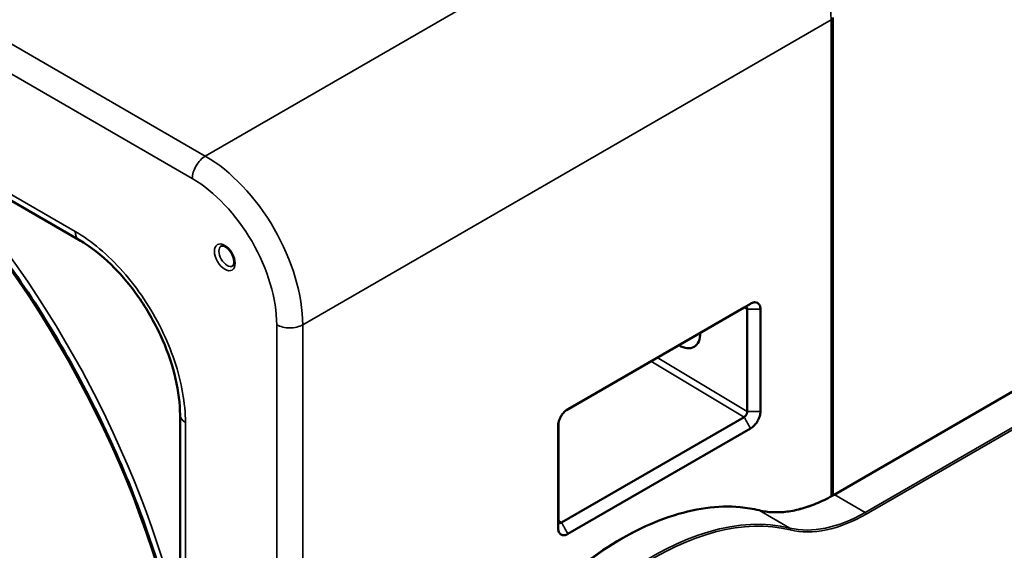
# Model space of a CAD drawing. Header units: millimetres. Extents: x 50 to 3176, y 50 to 2109.
# Tile 790 of 817: x 2006 to 2113, y 1661 to 1719. Entities that reach past the tile are written whole.
import ezdxf

# ---------------------------------------------------------------- set-up
doc = ezdxf.new("R2010")
doc.units = ezdxf.units.MM
doc.header["$LTSCALE"] = 10
doc.layers.add('Visible (ISO)', color=7, linetype='Continuous', lineweight=50)
doc.layers.add('Visible Narrow (ISO)', color=7, linetype='Continuous', lineweight=35)

msp = doc.modelspace()

# ---------------------------------------------------------------- linework, layer by layer
at = {"layer": 'Visible (ISO)'}
for p, q in [((1925.1102, 1744.9141), (2012.0019, 1694.7472)), ((2094.1119, 1666.9032), (2094.1119, 1718.9651)), ((2176.7694, 1714.6247), (2094.2545, 1666.9847)), ((2065.1135, 1676.2076), (2084.4612, 1687.3711)), ((2065.2702, 1676.3126), (2085.1595, 1687.7887)), ((2084.8021, 1687.1739), (2084.8021, 1676.0612)), ((2086.2412, 1687.1739), (2086.2412, 1676.0612)), ((2023.0155, 1675.6712), (2023.0155, 1577.7868)), ((2084.4612, 1675.4414), (2064.5712, 1663.9509)), ((2064.2053, 1663.3311), (2064.2053, 1674.4592)), ((2064.2299, 1664.1472), (2064.2299, 1674.7439)), ((2085.1598, 1674.1976), (2065.2699, 1662.7072))]:
    msp.add_line(p, q, dxfattribs=at)
msp.add_ellipse((2077.3899, 1685.897), major_axis=(1.625, -2.8146), ratio=0.57735027, start_param=5.4799839, end_param=7.08608204, dxfattribs=at)
for points, knots in [([(1992.8503, 1705.8044), (1993.9368, 1704.7092), (1995.0088, 1703.5779), (2000.8219, 1697.1597), (2005.2269, 1691.2233), (2012.8869, 1678.5841), (2016.1408, 1671.8837), (2020.5349, 1660.0962), (2022.0023, 1655.0295), (2023.0155, 1650.0824)], [6.640096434, 6.640096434, 6.640096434, 6.640096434, 6.711169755, 6.711169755, 7.031770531, 7.031770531, 7.352305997, 7.352305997, 7.591966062, 7.591966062, 7.591966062, 7.591966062]), ([(2023.0155, 1675.6712), (2023.0154, 1676.8768), (2022.8551, 1678.2216), (2022.2198, 1680.9798), (2021.7364, 1682.4277), (2020.4921, 1685.2705), (2019.7099, 1686.6993), (2017.9473, 1689.3405), (2016.9431, 1690.5846), (2014.8566, 1692.7185), (2013.7477, 1693.6365), (2012.4435, 1694.4842), (2012.222, 1694.6201), (2012.0019, 1694.7472)], [0, 0, 0, 0, 0.46508639, 0.46508639, 0.93229073, 0.93229073, 1.40920521, 1.40920521, 1.88950421, 1.88950421, 2.36753613, 2.36753613, 2.46556322, 2.46556322, 2.46556322, 2.46556322]), ([(2028.7649, 1691.8976), (2028.7937, 1691.9142), (2028.8202, 1691.9383), (2028.8747, 1692.0305), (2028.9005, 1692.1016), (2028.9233, 1692.2729), (2028.9244, 1692.3654), (2028.9022, 1692.5707), (2028.8786, 1692.6837), (2028.8058, 1692.9189), (2028.7558, 1693.0412), (2028.6336, 1693.2801), (2028.5609, 1693.3965), (2028.402, 1693.6091), (2028.3156, 1693.7052), (2028.1417, 1693.8659), (2028.0542, 1693.931), (2027.8917, 1694.0263), (2027.8166, 1694.0573), (2027.6876, 1694.0909), (2027.6349, 1694.0933), (2027.5614, 1694.0841), (2027.5368, 1694.0753), (2027.5149, 1694.0626)], [2.35619449, 2.35619449, 2.35619449, 2.35619449, 2.67035376, 2.67035376, 2.99996711, 2.99996711, 3.27368701, 3.27368701, 3.55259946, 3.55259946, 3.83956473, 3.83956473, 4.13063683, 4.13063683, 4.4206536, 4.4206536, 4.70451817, 4.70451817, 4.97979966, 4.97979966, 5.2590978, 5.2590978, 5.49778714, 5.49778714, 5.49778714, 5.49778714]), ([(2085.1594, 1687.7886), (2085.0983, 1687.7521), (2085.0374, 1687.7157), (2084.9767, 1687.6794), (2084.916, 1687.6431), (2084.8554, 1687.6069), (2084.7948, 1687.5706), (2084.7343, 1687.5345), (2084.6738, 1687.4983), (2084.6131, 1687.462), (2084.5626, 1687.4318), (2084.5119, 1687.4015), (2084.4612, 1687.3711)], [0.001008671, 0.001008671, 0.001008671, 0.001008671, 0.262208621, 0.262208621, 0.262208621, 0.52287776, 0.52287776, 0.52287776, 0.783074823, 0.783074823, 0.783074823, 1, 1, 1, 1]), ([(2084.4612, 1687.3711), (2084.4867, 1687.3864), (2084.5126, 1687.3981), (2084.5633, 1687.4144), (2084.588, 1687.4189), (2084.6268, 1687.4204), (2084.6417, 1687.4193), (2084.6746, 1687.4132), (2084.6919, 1687.4068), (2084.7385, 1687.3798), (2084.7629, 1687.3512), (2084.7959, 1687.275), (2084.8036, 1687.2275), (2084.8021, 1687.1739)], [0.000001, 0.000001, 0.000001, 0.000001, 0.011046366, 0.011046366, 0.0221273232, 0.0221273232, 0.0295117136, 0.0295117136, 0.0393358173, 0.0393358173, 0.0586725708, 0.0586725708, 0.0787210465, 0.0787210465, 0.0787210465, 0.0787210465]), ([(2085.1594, 1687.7886), (2085.1625, 1687.7903), (2085.1654, 1687.792), (2085.1684, 1687.7938), (2085.233, 1687.8325), (2085.2975, 1687.8633), (2085.3611, 1687.8864), (2085.4279, 1687.9107), (2085.4936, 1687.9265), (2085.5568, 1687.9341), (2085.5662, 1687.9352), (2085.5755, 1687.9362), (2085.5848, 1687.937), (2085.7032, 1687.9468), (2085.8135, 1687.9274), (2085.907, 1687.8794), (2085.9167, 1687.8744), (2085.9262, 1687.8692), (2085.9353, 1687.8638), (2086.0421, 1687.7999), (2086.105, 1687.7088), (2086.1432, 1687.6347), (2086.1499, 1687.6217), (2086.1563, 1687.6082), (2086.1624, 1687.5944), (2086.1853, 1687.5425), (2086.2034, 1687.4856), (2086.2165, 1687.4244), (2086.233, 1687.347), (2086.2414, 1687.263), (2086.2412, 1687.1739)], [0.000135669, 0.000135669, 0.000135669, 0.000135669, 0.001393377, 0.001393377, 0.001393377, 0.028807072, 0.028807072, 0.028807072, 0.057654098, 0.057654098, 0.057654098, 0.061941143, 0.061941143, 0.061941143, 0.116540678, 0.116540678, 0.116540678, 0.122237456, 0.122237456, 0.122237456, 0.188929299, 0.188929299, 0.188929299, 0.200707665, 0.200707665, 0.200707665, 0.245093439, 0.245093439, 0.245093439, 0.301240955, 0.301240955, 0.301240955, 0.301240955]), ([(2064.2053, 1674.4592), (2064.204, 1674.5367), (2064.2102, 1674.6184), (2064.2231, 1674.7027), (2064.2361, 1674.7871), (2064.2557, 1674.8739), (2064.2812, 1674.9612), (2064.2839, 1674.9704), (2064.2866, 1674.9796), (2064.2894, 1674.9888), (2064.3411, 1675.158), (2064.4149, 1675.3302), (2064.5056, 1675.4919), (2064.5131, 1675.5053), (2064.5206, 1675.5184), (2064.5282, 1675.5314), (2064.6396, 1675.722), (2064.7528, 1675.8604), (2064.836, 1675.9518), (2064.8489, 1675.966), (2064.862, 1675.98), (2064.8751, 1675.9937), (2064.9313, 1676.0525), (2064.9895, 1676.1069), (2065.0487, 1676.1561), (2065.1215, 1676.2166), (2065.1958, 1676.2691), (2065.2699, 1676.3124)], [0.000001, 0.000001, 0.000001, 0.000001, 0.028744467, 0.028744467, 0.028744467, 0.057535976, 0.057535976, 0.057535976, 0.060558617, 0.060558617, 0.060558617, 0.116227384, 0.116227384, 0.116227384, 0.120841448, 0.120841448, 0.120841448, 0.188793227, 0.188793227, 0.188793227, 0.19935203, 0.19935203, 0.19935203, 0.244542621, 0.244542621, 0.244542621, 0.299986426, 0.299986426, 0.299986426, 0.299986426]), ([(2084.8021, 1676.0612), (2084.8025, 1676.0309), (2084.8005, 1675.9988), (2084.7912, 1675.9323), (2084.7838, 1675.8982), (2084.7668, 1675.8411), (2084.7588, 1675.8183), (2084.7374, 1675.7657), (2084.7233, 1675.7361), (2084.6763, 1675.6511), (2084.6392, 1675.5988), (2084.5765, 1675.5304), (2084.5541, 1675.5091), (2084.5082, 1675.4714), (2084.4847, 1675.455), (2084.4612, 1675.4414)], [0.000001, 0.000001, 0.000001, 0.000001, 0.0110444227, 0.0110444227, 0.0221245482, 0.0221245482, 0.0295052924, 0.0295052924, 0.0393266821, 0.0393266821, 0.0586420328, 0.0586420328, 0.068648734, 0.068648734, 0.0786523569, 0.0786523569, 0.0786523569, 0.0786523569]), ([(2086.2412, 1676.0612), (2086.2425, 1675.9809), (2086.2357, 1675.8959), (2086.2218, 1675.8083), (2086.2079, 1675.7206), (2086.1868, 1675.6304), (2086.1595, 1675.5397), (2086.106, 1675.3622), (2086.0282, 1675.1812), (2085.9318, 1675.0121), (2085.9274, 1675.0045), (2085.923, 1674.9968), (2085.9186, 1674.9893), (2085.8176, 1674.8161), (2085.7066, 1674.6722), (2085.6002, 1674.5568), (2085.5909, 1674.5467), (2085.5815, 1674.5366), (2085.572, 1674.5267), (2085.5113, 1674.4632), (2085.4484, 1674.4049), (2085.3843, 1674.3525), (2085.3133, 1674.2946), (2085.2409, 1674.2442), (2085.1684, 1674.2026), (2085.1655, 1674.2009), (2085.1627, 1674.1993), (2085.1598, 1674.1976)], [0.000001, 0.000001, 0.000001, 0.000001, 0.029816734, 0.029816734, 0.029816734, 0.059678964, 0.059678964, 0.059678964, 0.118118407, 0.118118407, 0.118118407, 0.120770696, 0.120770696, 0.120770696, 0.181466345, 0.181466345, 0.181466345, 0.186813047, 0.186813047, 0.186813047, 0.221036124, 0.221036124, 0.221036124, 0.258921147, 0.258921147, 0.258921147, 0.260411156, 0.260411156, 0.260411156, 0.260411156]), ([(2094.2545, 1666.9847), (2093.6707, 1666.6476), (2093.0873, 1666.3526), (2091.9306, 1665.8511), (2091.3573, 1665.6446), (2090.2299, 1665.3231), (2089.6757, 1665.208), (2088.5953, 1665.0706), (2088.0689, 1665.0482), (2087.0521, 1665.0959), (2086.5615, 1665.1659), (2086.0923, 1665.2815)], [3.141592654, 3.141592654, 3.141592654, 3.141592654, 3.265495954, 3.265495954, 3.389399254, 3.389399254, 3.513302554, 3.513302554, 3.637205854, 3.637205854, 3.761109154, 3.761109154, 3.761109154, 3.761109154]), ([(2052.882, 1600.7453), (2050.9353, 1601.8692), (2049.3014, 1603.5327), (2046.8174, 1607.7731), (2045.9715, 1610.3545), (2045.1546, 1616.1779), (2045.1873, 1619.4222), (2046.1302, 1626.2389), (2047.0404, 1629.8104), (2049.6449, 1636.9183), (2051.3385, 1640.4536), (2055.3378, 1647.1317), (2057.6426, 1650.2734), (2062.632, 1655.8466), (2065.3156, 1658.277), (2070.7926, 1662.1803), (2073.5852, 1663.6522), (2078.9976, 1665.4838), (2081.6171, 1665.8439), (2084.7298, 1665.5614), (2085.4222, 1665.4464), (2086.0923, 1665.2815)], [3.92699082, 3.92699082, 3.92699082, 3.92699082, 4.24438748, 4.24438748, 4.56364882, 4.56364882, 4.88424782, 4.88424782, 5.20491591, 5.20491591, 5.5254662, 5.5254662, 5.84597424, 5.84597424, 6.16654153, 6.16654153, 6.48722705, 6.48722705, 6.80773013, 6.80773013, 6.90270181, 6.90270181, 6.90270181, 6.90270181]), ([(2064.5712, 1663.9509), (2064.5465, 1663.935), (2064.5223, 1663.9223), (2064.4748, 1663.904), (2064.4517, 1663.8985), (2064.4146, 1663.8959), (2064.4003, 1663.8965), (2064.3681, 1663.9021), (2064.3509, 1663.9083), (2064.304, 1663.9352), (2064.2789, 1663.9638), (2064.2516, 1664.0218), (2064.2442, 1664.0441), (2064.2337, 1664.093), (2064.2307, 1664.1193), (2064.2299, 1664.1472)], [0.0000018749, 0.0000018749, 0.0000018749, 0.0000018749, 0.0110702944, 0.0110702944, 0.0221693, 0.0221693, 0.0295552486, 0.0295552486, 0.039341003, 0.039341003, 0.0585671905, 0.0585671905, 0.0686205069, 0.0686205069, 0.0786780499, 0.0786780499, 0.0786780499, 0.0786780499]), ([(2065.2696, 1662.7078), (2065.2012, 1662.6666), (2065.1326, 1662.6351), (2065.0654, 1662.6122), (2064.9976, 1662.5892), (2064.9312, 1662.5749), (2064.8674, 1662.5691), (2064.7405, 1662.5576), (2064.6227, 1662.5794), (2064.5245, 1662.6339), (2064.5201, 1662.6364), (2064.5157, 1662.6389), (2064.5114, 1662.6415), (2064.4119, 1662.7007), (2064.3429, 1662.7889), (2064.2961, 1662.8846), (2064.292, 1662.8931), (2064.288, 1662.9017), (2064.2841, 1662.9105), (2064.2601, 1662.9649), (2064.2413, 1663.0248), (2064.2282, 1663.0893), (2064.2128, 1663.1643), (2064.2051, 1663.2453), (2064.2053, 1663.3311)], [0.0001675, 0.0001675, 0.0001675, 0.0001675, 0.029312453, 0.029312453, 0.029312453, 0.058677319, 0.058677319, 0.058677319, 0.117081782, 0.117081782, 0.117081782, 0.119721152, 0.119721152, 0.119721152, 0.180406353, 0.180406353, 0.180406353, 0.185798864, 0.185798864, 0.185798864, 0.219187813, 0.219187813, 0.219187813, 0.257972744, 0.257972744, 0.257972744, 0.257972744])]:
    msp.add_open_spline(points, degree=3, knots=knots, dxfattribs=at)
msp.add_open_spline([(2065.244, 1676.2969), (2065.2526, 1676.3021), (2065.2612, 1676.3072), (2065.2699, 1676.3124)], degree=3, dxfattribs=at)
at = {"layer": 'Visible Narrow (ISO)'}
for p, q in [((1778.2837, 1846.7468), (2025.7711, 1703.8599)), ((2024.3569, 1701.4104), (1776.8695, 1844.2973)), ((1924.696, 1745.8296), (2011.5877, 1695.6627)), ((2025.7711, 1703.8599), (2083.3296, 1737.0913)), ((2093.9362, 1718.7201), (2036.3777, 1685.4887)), ((2093.9362, 1666.805), (2093.9362, 1718.7201)), ((2176.8444, 1714.6172), (2094.3295, 1666.9772)), ((2097.6529, 1665.0585), (2180.1679, 1712.6985)), ((2180.2739, 1712.5148), (2097.759, 1664.8747)), ((2084.4547, 1687.3674), (2084.8021, 1687.1739)), ((2086.2412, 1687.1739), (2084.8021, 1687.1739)), ((2033.5493, 1554.8493), (2033.5493, 1685.4887)), ((2036.3777, 1685.4887), (2036.3777, 1554.8493)), ((2084.8021, 1676.0612), (2075.0051, 1681.915)), ((2074.3039, 1681.5104), (2084.4612, 1675.4414)), ((2084.8021, 1676.0612), (2086.2412, 1676.0612)), ((2023.6012, 1674.8547), (2023.6012, 1576.9703)), ((2064.2089, 1674.5785), (2064.2053, 1674.4592)), ((2094.3295, 1666.9772), (2097.6529, 1665.0585)), ((2089.4414, 1663.3523), (2086.118, 1665.2711)), ((2064.2053, 1663.3311), (2064.2299, 1664.1472)), ((2064.5712, 1663.9509), (2064.2299, 1664.1693))]:
    msp.add_line(p, q, dxfattribs=at)
for centre, major_axis, ratio, start_param, end_param in [((2083.3296, 1724.8439), (-7.5, 12.9904), 0.57735027, 3.92699082, 5.49778714), ((1975.5686, 1662.6281), (34.6558, -60.0255), 0.57735027, 1.03869156, 2.00579931), ((1976.2393, 1663.0153), (-34.6618, 60.0361), 0.57735027, 4.23067832, 5.10905437), ((2025.7711, 1702.2269), (1, 1.7321), 0.57735027, 0.78539816, 2.35619449), ((2025.7711, 1691.6125), (7.5, -12.9904), 0.57735027, 0.78539816, 2.35619449), ((2024.3569, 1690.796), (6.5, -11.2583), 0.57735027, 0.78539816, 2.35619449), ((2013.002, 1696.4792), (-1, -1.7321), 0.57735027, 5.49780634, 6.28315958), ((2028.1399, 1692.9801), (-0.625, 1.0825), 0.57735027, 0, 3.14159265), ((2034.9635, 1686.3052), (-2, 0), 0.57735027, 0.78539816, 2.35619449), ((2025.0155, 1675.6712), (-2, 0), 0.57735027, 0.00003311, 0.78537904), ((2071.132, 1632.3552), (18.25, 31.6099), 0.57735027, 0.16588166, 3.14159265), ((2094.3295, 1683.3072), (-10, -17.3205), 0.57735027, 0.16588166, 0.78539816), ((2094.3295, 1666.8547), (-0.075, 0.1299), 0.57735027, 5.49778714, 6.28318531), ((2074.4554, 1630.4364), (-18.25, -31.6099), 0.57735027, 3.30747432, 6.28318531), ((2074.5615, 1630.3752), (-18.175, -31.48), 0.57735027, 3.30747432, 7.47257745), ((2086.0564, 1665.1358), (0.0359, 0.1457), 0.80528866, 6.05377852, 6.28318531), ((2097.6529, 1681.3884), (-10, -17.3205), 0.57735027, 0.16588166, 0.78539816), ((2097.759, 1681.3271), (-10.075, -17.4504), 0.57735027, 0.16588166, 0.78539816), ((2097.6529, 1664.936), (0.075, -0.1299), 0.57735027, 0.78539816, 2.35619449), ((2089.3798, 1663.217), (0.0359, 0.1457), 0.80528866, 4.4829822, 6.05377852)]:
    msp.add_ellipse(centre, major_axis=major_axis, ratio=ratio, start_param=start_param, end_param=end_param, dxfattribs=at)
msp.add_ellipse((2027.8924, 1692.8372), major_axis=(-0.8, 1.3856), ratio=0.57735027, dxfattribs=at)
for points, knots in [([(2011.5877, 1695.6627), (2012.4988, 1695.1366), (2014.2709, 1693.8818), (2016.8421, 1691.3641), (2019.1407, 1688.3692), (2021.0629, 1685.0393), (2022.5067, 1681.5516), (2023.4008, 1678.0673), (2023.6011, 1675.9063), (2023.6012, 1674.8547)], [0.000006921, 0.000006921, 0.000006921, 0.000006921, 0.142857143, 0.285714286, 0.428571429, 0.571428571, 0.714285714, 0.857142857, 0.999993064, 0.999993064, 0.999993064, 0.999993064]), ([(2084.4612, 1675.4414), (2084.5252, 1675.3282), (2084.589, 1675.2148), (2084.6527, 1675.1013), (2084.7165, 1674.9876), (2084.7802, 1674.8739), (2084.8439, 1674.7601), (2084.9078, 1674.646), (2084.9717, 1674.5318), (2085.0357, 1674.4178), (2085.077, 1674.3444), (2085.1184, 1674.2709), (2085.1598, 1674.1976)], [0, 0, 0, 0, 0.273439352, 0.273439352, 0.273439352, 0.547217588, 0.547217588, 0.547217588, 0.821934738, 0.821934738, 0.821934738, 0.99903284, 0.99903284, 0.99903284, 0.99903284]), ([(2065.2696, 1662.7078), (2065.206, 1662.8203), (2065.143, 1662.9323), (2065.0802, 1663.0443), (2065.0173, 1663.1566), (2064.9544, 1663.2688), (2064.8916, 1663.3811), (2064.8286, 1663.4935), (2064.7656, 1663.6059), (2064.7024, 1663.7183), (2064.6587, 1663.7958), (2064.615, 1663.8734), (2064.5712, 1663.9509)], [0, 0, 0, 0, 0.270415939, 0.270415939, 0.270415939, 0.54135136, 0.54135136, 0.54135136, 0.812735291, 0.812735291, 0.812735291, 1, 1, 1, 1])]:
    msp.add_open_spline(points, degree=3, knots=knots, dxfattribs=at)

doc.saveas('drawing.dxf')
